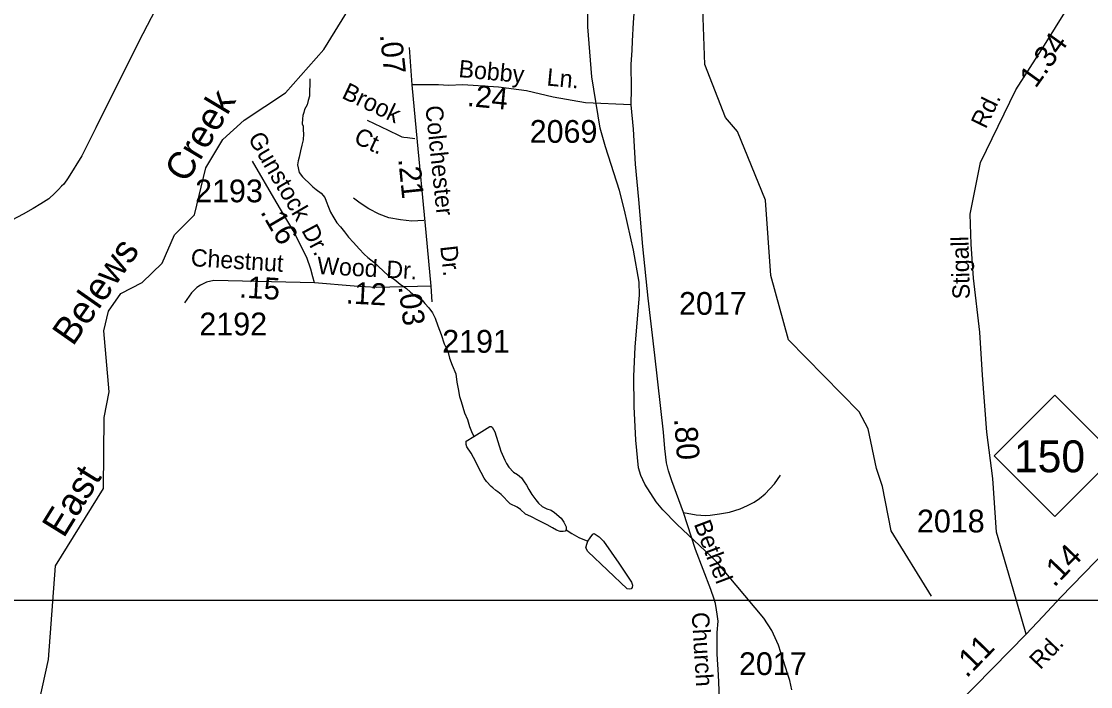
# Model space of a CAD drawing. Extents: x 1547597 to 1699558, y 810033 to 920809.
# Drawn here: x 1687408 to 1693278, y 874274 to 877927 of the extents above; entities that cross this region are included whole.
import ezdxf

# ---------------------------------------------------------------- set-up
doc = ezdxf.new("R2010")
doc.units = 0
for name, color, linetype in [('Exist Hydrographic Creek Single Shore', 7, 'Continuous'), ('Exist Hydrographic Misc Water Feature', 7, 'Continuous'), ('Exist Road Non-System Type 51', 7, 'Continuous'), ('Exist Road Non-System Type 51 Label', 7, 'Continuous'), ('Exist Road Primary NC Attributed', 7, 'Continuous'), ('Exist Road Primary NC Label', 7, 'Continuous'), ('Exist Road Primary NC Service Mileage Hundredths English Label', 7, 'Continuous'), ('Exist Road Primary NC Shield CELL', 7, 'Continuous'), ('Exist Road Primary NC Shield Number Label', 7, 'Continuous'), ('Exist Road Secondary Mileage Hundredths English Label', 7, 'Continuous'), ('Exist Road Secondary Type 51 Attributed', 7, 'Continuous'), ('Exist Road Secondary Type 51 Label', 7, 'Continuous'), ('Exist Road Secondary Type 51 Number Label', 7, 'Continuous'), ('Map Preparation Inset Cut Line', 7, 'Continuous'), ('Old_Level_32', 7, 'Continuous')]:
    doc.layers.add(name, color=color, linetype=linetype)

msp = doc.modelspace()

# ---------------------------------------------------------------- linework, layer by layer
at = {"layer": 'Exist Hydrographic Creek Single Shore'}
msp.add_lwpolyline([(1687486.7, 874105.6), (1687556.7, 874422.6), (1687595.8, 874937.1), (1687858.7, 875361.8), (1687862.7, 875752.3), (1687889.7, 875892.9), (1687859.8, 876228.4), (1687885.7, 876336.1), (1687953.7, 876433.2), (1688070.8, 876493.2), (1688180.7, 876599.3), (1688248.8, 876755.5), (1688358.8, 876864.8), (1688419.8, 877123), (1688512.8, 877278.6), (1688630.8, 877384.5), (1688857.8, 877534.2), (1689068.8, 877772.8), (1689399.7, 878311)], dxfattribs=at)
at = {"layer": 'Exist Hydrographic Misc Water Feature'}
for points in [[(1690767.7, 876670.7), (1690718.8, 876890.8), (1690690.7, 876998.1), (1690614.7, 877237.6), (1690585.7, 877340.6), (1690539.8, 877622.5), (1690516.7, 877897), (1690517.8, 878148.2)], [(1692403.8, 874770.2), (1692182.8, 875129.3), (1692135.8, 875373.2), (1692102.8, 875472.3), (1692055.8, 875689.9), (1692006.7, 875782.8), (1691618.8, 876178), (1691522.8, 876531.2), (1691493.8, 876945.4), (1691339.8, 877322.8), (1691273.8, 877399.6), (1691159.8, 877690.8), (1691146.8, 878052.2)], [(1688992, 877611.3), (1688991.7, 877579.2), (1688989.2, 877547.3), (1688989, 877517.3), (1688982.7, 877493.3), (1688976.4, 877469.4), (1688962.1, 877443.6), (1688958, 877427.6), (1688953.7, 877409.7), (1688951.6, 877391.6), (1688949.2, 877365.7), (1688955.2, 877351.6), (1688954.9, 877329.6), (1688956.7, 877309.6), (1688954.3, 877277.6), (1688948, 877247.7), (1688939.6, 877215.7), (1688933.3, 877181.7), (1688927.1, 877161.9), (1688922.9, 877139.9), (1688932.4, 877097.8), (1688950.1, 877073.6), (1688962.1, 877063.4), (1688987.9, 877039.1), (1689007.7, 877018.9), (1689025.5, 877004.7), (1689053.3, 876984.4), (1689073, 876960.2), (1689080.8, 876940.1), (1689094.5, 876907.9), (1689104.1, 876879.8), (1689117.9, 876857.7), (1689139.5, 876821.4), (1689159.3, 876799.2), (1689181, 876770.9), (1689202.8, 876742.7), (1689230.3, 876712.5), (1689262, 876678), (1689289.7, 876649.7), (1689309.6, 876631.5), (1689343.2, 876605.1), (1689367.1, 876582.9), (1689394.8, 876556.5), (1689420.5, 876532.3), (1689454.4, 876511.9), (1689488, 876483.5), (1689521.9, 876461.2), (1689543.7, 876440.9), (1689565.4, 876422.6), (1689607.1, 876396.3), (1689623, 876378), (1689644.8, 876353.8), (1689664.5, 876327.6), (1689680.1, 876297.5), (1689693.7, 876255.2), (1689713.1, 876207), (1689728.6, 876156.9), (1689748.3, 876116.6), (1689757.7, 876078.5), (1689773.4, 876040.3), (1689792.9, 875992.1), (1689798.3, 875946), (1689806, 875909.9), (1689813.6, 875867.9), (1689821.3, 875839.8), (1689840.7, 875777.4), (1689856.3, 875741.3), (1689867.8, 875703.2), (1689879.5, 875675), (1689891.2, 875646.9)], [(1691226.7, 874954.9), (1691194.7, 874989.5), (1691006.8, 875166.6), (1690928.8, 875245.4), (1690892.8, 875289.4), (1690830.8, 875385.1), (1690807.8, 875433.1), (1690794.8, 875475.3), (1690780.7, 875628), (1690772.7, 875813.1), (1690769.8, 875978.1), (1690776.7, 876139.1), (1690800.7, 876426.5), (1690798.8, 876494.9), (1690767.7, 876670.7)], [(1689891.2, 875646.9), (1689979.9, 875702), (1689985.9, 875701.9), (1689991.9, 875699.8), (1690007.6, 875673.7), (1690040.5, 875567.3), (1690061.9, 875517), (1690071.8, 875498.9), (1690083.5, 875478.8), (1690109.3, 875452.5), (1690131.1, 875438.2), (1690152.9, 875420), (1690168.7, 875397.9), (1690180.6, 875379.7), (1690194.3, 875357.5), (1690210, 875329.3), (1690231.6, 875299.1), (1690247.5, 875281), (1690267.3, 875262.8), (1690293.1, 875250.5), (1690317, 875242.3), (1690334.9, 875230), (1690370.6, 875199.6), (1690386.4, 875177.4), (1690398.1, 875151.3), (1690398, 875135.3)], [(1690398, 875135.3), (1690393.9, 875127.3), (1690381.9, 875125.5), (1690365.9, 875125.7), (1690345.9, 875133.9), (1690324, 875146.1), (1690294.3, 875162.4), (1690246.4, 875186.9), (1690204.6, 875207.4), (1690174.8, 875221.8), (1690147, 875246.1), (1690129.3, 875260.2), (1690091.4, 875278.7), (1690075.5, 875294.9), (1690057.7, 875313), (1690041.8, 875329.2), (1690024, 875343.4), (1690012.1, 875351.6), (1689996.2, 875365.7), (1689986.4, 875373.8), (1689960.6, 875400), (1689948.8, 875418.2), (1689915.5, 875480.6), (1689901.8, 875508.7), (1689890, 875532.8), (1689876.3, 875557), (1689852.7, 875591.3), (1689848.8, 875603.4), (1689848.9, 875613.4), (1689849, 875621.4), (1689891.2, 875646.9)], [(1690398, 875135.3), (1690429.8, 875114.9), (1690441.7, 875106.8), (1690467.5, 875092.6), (1690517.2, 875072)], [(1690517.2, 875072), (1690529.6, 875091.9), (1690545.7, 875111.7), (1690551.8, 875115.6), (1690579.7, 875097.3), (1690603.4, 875073.1), (1690688.2, 874952.1), (1690757.1, 874847.3), (1690758.9, 874841.3), (1690762.9, 874831.2), (1690760.7, 874819.2), (1690754.6, 874811.3), (1690746.6, 874809.5), (1690732.7, 874811.6), (1690516.7, 875016), (1690506.9, 875036.1), (1690511.1, 875056.1), (1690517.2, 875072)], [(1691637.8, 874257), (1691626.8, 874307.8), (1691614.8, 874340), (1691564.8, 874501.7), (1691527.7, 874582.4), (1691483.8, 874649.4), (1691226.7, 874954.9)]]:
    msp.add_lwpolyline(points, dxfattribs=at)
at = {"layer": 'Exist Road Non-System Type 51'}
for points in [[(1689306.8, 877384.8), (1689422.2, 877330), (1689482, 877301.5), (1689496.6, 877294.3), (1689507.7, 877291.1), (1689527.7, 877289.1), (1689567.8, 877284.5)], [(1689616.3, 876833.2), (1689551.6, 876830), (1689488.3, 876837), (1689425.2, 876849), (1689372.4, 876868.4), (1689314.9, 876898.1), (1689267.6, 876930), (1689230.2, 876956.5)], [(1691042, 875229.9), (1691111.7, 875217.4), (1691162.8, 875213.7), (1691189.8, 875214.9), (1691240.5, 875222.4), (1691295.8, 875232.6), (1691354, 875249.5), (1691394.7, 875268.4), (1691430.5, 875286.8), (1691459.9, 875307.8), (1691490.9, 875332.4), (1691543.2, 875387.8), (1691575.7, 875435.7)]]:
    msp.add_lwpolyline(points, dxfattribs=at)
at = {"layer": 'Exist Road Primary NC Attributed'}
for points in [[(1692924.7, 874562.5), (1693014.7, 874658.7), (1693115.1, 874764.4), (1693305, 874961.1), (1693427.5, 875084.1)], [(1692502.1, 874135.7), (1692639.1, 874270.6), (1692740.6, 874375.2), (1692924.7, 874562.5)]]:
    msp.add_lwpolyline(points, dxfattribs=at)
at = {"layer": 'Exist Road Primary NC Shield CELL'}
msp.add_lwpolyline([(1692747.9, 875540.9), (1693080.9, 875873.9), (1693413.9, 875540.9), (1693080.9, 875207.9)], close=True, dxfattribs=at)
at = {"layer": 'Exist Road Secondary Type 51 Attributed'}
for p, q in [((1689553.7, 877579.1), (1689538.3, 877783.7)), ((1689662.8, 876387.7), (1689657.4, 876473.4))]:
    msp.add_line(p, q, dxfattribs=at)
for points in [[(1690755.5, 877469.5), (1690756.6, 877558.8), (1690755.8, 877690.7), (1690761.5, 877769.9), (1690763.4, 877818.6), (1690769.1, 877920.7), (1690803.3, 878400.8), (1690820.9, 878604.7), (1690836.2, 878758.6), (1690854, 878970.3), (1690869.8, 879149.7)], [(1692924.7, 874562.5), (1692852.2, 874809.5), (1692760.8, 875122.6), (1692741.5, 875416.3), (1692707.9, 875671.6), (1692683.8, 875984.6), (1692669.4, 876220.6), (1692635.6, 876517), (1692621.2, 876704.8), (1692616.4, 876868.6), (1692674.1, 877152.7), (1692866.5, 877550.7), (1693025.3, 877796.3), (1693256.2, 878172)], [(1688143.3, 877992.8), (1688074, 877859.3), (1687966.2, 877644.2), (1687815.6, 877343.3), (1687740.3, 877189.9), (1687665, 877067.4), (1687640.5, 877033.1), (1687628.7, 877022.1), (1687611.1, 877003.4), (1687591.7, 876984.2), (1687557.4, 876952.4), (1687514.1, 876926.2), (1687472.4, 876900.7), (1687416.7, 876868.9), (1687354.7, 876835.6)], [(1690755.5, 877469.5), (1690503.9, 877479.9), (1690326.4, 877510.4), (1690181.6, 877545.8), (1690026.5, 877566.4), (1689830.6, 877579.4), (1689752.5, 877575.3), (1689698.1, 877579.7), (1689553.7, 877579.1)], [(1689657.4, 876473.4), (1689624.5, 876826.2), (1689581.5, 877265.2), (1689553.7, 877579.1)], [(1691239.6, 874213.3), (1691235.7, 874339.1), (1691227.9, 874453.1), (1691227.9, 874571), (1691233.1, 874634.3), (1691227.3, 874672.5), (1691224.2, 874696.4), (1691217.7, 874730.4), (1691211.3, 874753.9), (1691192.6, 874806.8), (1691108.2, 875027.4), (1691042, 875229.9), (1690979.3, 875404.5), (1690959.7, 875458.7), (1690954.3, 875480.5), (1690950.1, 875503), (1690940.5, 875580.9), (1690933.5, 875671), (1690884.7, 876093.5), (1690849.1, 876407.7), (1690819.4, 876690.3), (1690797.7, 876948.4), (1690779, 877142.5), (1690768.5, 877334.7), (1690755.5, 877469.5)], [(1689017.4, 876491.3), (1689007.6, 876525), (1688996.1, 876566.2), (1688974.7, 876630.8), (1688899.5, 876778.3), (1688806.9, 876937.1), (1688676.5, 877160.3)], [(1689017.4, 876491.3), (1688464.1, 876504.1), (1688423.2, 876495), (1688391.4, 876479.4), (1688371.6, 876465.8), (1688340.8, 876436.1), (1688302.3, 876382)], [(1689657.4, 876473.4), (1689354.6, 876465.1), (1689234.2, 876472.4), (1689017.4, 876491.3)]]:
    msp.add_lwpolyline(points, dxfattribs=at)
at = {"layer": 'Map Preparation Inset Cut Line'}
for points in [[(1633724, 874749.3), (1696240.1, 874749.3), (1696240.1, 917817.4), (1633724, 917817.4)], [(1694128.9, 831307.2), (1633724, 831307.2), (1633724, 874749.3), (1694128.9, 874749.3)]]:
    msp.add_lwpolyline(points, close=True, dxfattribs=at)

# ---------------------------------------------------------------- texts
at = {"layer": 'Exist Road Non-System Type 51 Label'}
for s, p in [('Brook', (1689161.1, 877508.5)), ('Ct.', (1689226.4, 877263.4))]:
    msp.add_text(s, height=95, rotation=334.59846, dxfattribs=at).set_placement(p)
at = {"layer": 'Exist Road Primary NC Label'}
msp.add_text('Rd.', height=95, rotation=46.53329, dxfattribs=at).set_placement((1693001.1, 874363.7))
at = {"layer": 'Exist Road Primary NC Service Mileage Hundredths English Label'}
for s, rotation, p in [('.14', 46.00781, (1693077.6, 874815.5)), ('.11', 45.87246, (1692597.1, 874317))]:
    msp.add_text(s, height=125, rotation=rotation, dxfattribs=at).set_placement(p)
at = {"layer": 'Exist Road Primary NC Shield Number Label'}
msp.add_text('150', height=175, dxfattribs=at).set_placement((1692857.1, 875451.2))
at = {"layer": 'Exist Road Secondary Mileage Hundredths English Label'}
for s, height, rotation, p in [('.07', 120, 276.46556, (1689375.2, 877853.9)), ('1.34', 120, 54.38078, (1692976, 877555.8)), ('.24', 120, 354.51022, (1689851.4, 877463.1)), ('.21', 120, 275.8808, (1689476.3, 877171)), ('.16', 120, 300.24753, (1688716.9, 876881.6)), ('.15', 120, 356.38312, (1688601, 876411.5)), ('.12', 120, 356.95972, (1689187, 876378.9)), ('.03', 120, 277.48609, (1689477, 876471.2)), ('.80', 125, 274.44338, (1690990.4, 875745.7))]:
    msp.add_text(s, height=height, rotation=rotation, dxfattribs=at).set_placement(p)
at = {"layer": 'Exist Road Secondary Type 51 Label'}
for s, rotation, p in [('Bobby', 354.51022, (1689805, 877622.2)), ('Ln.', 354.51022, (1690288.9, 877575.7)), ('Rd.', 64.06317, (1692701.6, 877332.9)), ('Colchester', 275.8808, (1689625.5, 877461.1)), ('Gunstock', 300.24753, (1688648.6, 877286.6)), ('Dr.', 298.0938, (1688943.1, 876780.5)), ('Stigall', 91.37693, (1692615, 876402.5)), ('Chestnut', 356.38312, (1688335.6, 876583.8)), ('Dr.', 276.31844, (1689706.8, 876691.7)), ('Wood', 356.95972, (1689029.6, 876540)), ('Dr.', 356.87288, (1689409.2, 876519.7)), ('Bethel', 290.76843, (1691098.3, 875167.5)), ('Church', 273.46178, (1691087.6, 874680.6))]:
    msp.add_text(s, height=95, rotation=rotation, dxfattribs=at).set_placement(p)
at = {"layer": 'Exist Road Secondary Type 51 Number Label'}
for s, p in [('2069', (1690198.3, 877260.6)), ('2193', (1688361.5, 876933.9)), ('2017', (1691018, 876316.1)), ('2192', (1688384.8, 876203.2)), ('2191', (1689717.9, 876107.9)), ('2018', (1692324.4, 875120.9)), ('2017', (1691347.3, 874337.5))]:
    msp.add_text(s, height=125, dxfattribs=at).set_placement(p)
at = {"layer": 'Old_Level_32'}
for s, rotation, p in [('Creek', 59.14182, (1688314.3, 877034.1)), ('Belews', 55.00392, (1687690.2, 876139.1)), ('East', 58.23147, (1687640.1, 875085.1))]:
    msp.add_text(s, height=150, rotation=rotation, dxfattribs=at).set_placement(p)

doc.saveas('drawing.dxf')
